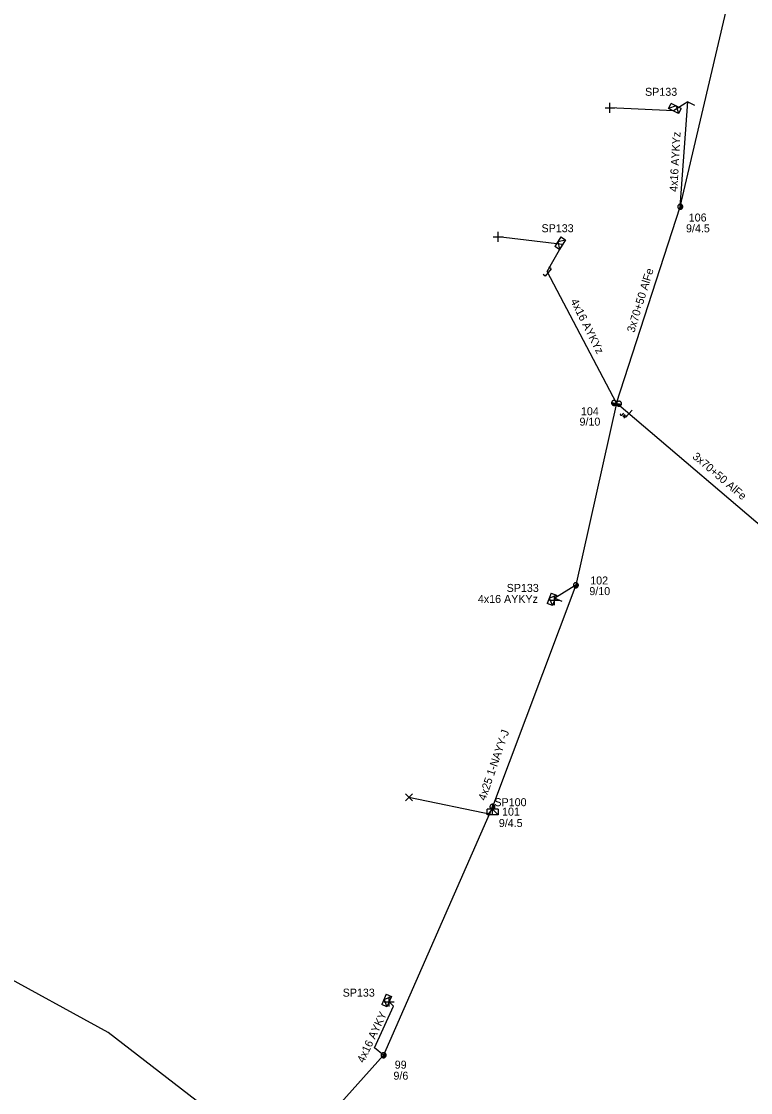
# Model space of a CAD drawing. Extents: x -748492 to -735633, y -1146251 to -1139940.
# Drawn here: x -742193.8 to -742102.6, y -1141068.6 to -1140934.7 of the extents above; entities that cross this region are included whole.
import ezdxf

# ---------------------------------------------------------------- set-up
doc = ezdxf.new("R2010")
doc.units = 0
for name, color, linetype in [('Vrstva 1', 7, 'Continuous'), ('Vrstva 12', 7, 'Continuous'), ('Vrstva 13', 7, 'Continuous'), ('Vrstva 14', 7, 'Continuous'), ('Vrstva 15', 7, 'Continuous'), ('Vrstva 18', 7, 'Continuous'), ('Vrstva 2', 7, 'Continuous'), ('Vrstva 31', 7, 'Continuous'), ('Vrstva 33', 7, 'Continuous'), ('Vrstva 34', 7, 'Continuous'), ('Vrstva 5', 7, 'Continuous'), ('Vrstva 52', 7, 'Continuous'), ('Vrstva 54', 7, 'Continuous'), ('Vrstva 55', 7, 'Continuous'), ('Vrstva 59', 7, 'Continuous'), ('Vrstva 9', 7, 'Continuous')]:
    doc.layers.add(name, color=color, linetype=linetype)

# ---------------------------------------------------------------- blocks, each defined once
blk = doc.blocks.new('NN440')
at = {"layer": 'Vrstva 2'}
for points in [[(0.63, 0), (0.63, 0.06), (0.62, 0.13), (0.6, 0.19), (0.58, 0.25), (0.55, 0.31), (0.51, 0.37), (0.47, 0.42), (0.42, 0.46), (0.37, 0.51), (0.32, 0.54), (0.26, 0.57), (0.2, 0.59), (0.13, 0.61), (0.07, 0.62), (0, 0.63), (-0.06, 0.62), (-0.13, 0.61), (-0.19, 0.59), (-0.26, 0.57), (-0.31, 0.54), (-0.37, 0.51), (-0.42, 0.46), (-0.47, 0.42), (-0.51, 0.37), (-0.54, 0.31), (-0.57, 0.25), (-0.6, 0.19), (-0.62, 0.13), (-0.63, 0.06), (-0.63, 0), (-0.63, -0.07), (-0.62, -0.14), (-0.6, -0.2), (-0.57, -0.26), (-0.54, -0.32), (-0.51, -0.37), (-0.47, -0.43), (-0.42, -0.47), (-0.37, -0.51), (-0.31, -0.55), (-0.26, -0.58), (-0.19, -0.6), (-0.13, -0.62), (-0.06, -0.63), (0, -0.63), (0.07, -0.63), (0.13, -0.62), (0.2, -0.6), (0.26, -0.58), (0.32, -0.55), (0.37, -0.51), (0.42, -0.47), (0.47, -0.43), (0.51, -0.37), (0.55, -0.32), (0.58, -0.26), (0.6, -0.2), (0.62, -0.14), (0.63, -0.07), (0.63, 0)], [(-0.63, 0), (0.63, 0)], [(-0.6, -0.18), (0.57, -0.18)], [(-0.51, -0.32), (0.5, -0.32)], [(-0.37, -0.47), (0.35, -0.47)]]:
    blk.add_lwpolyline(points, dxfattribs=at)
blk = doc.blocks.new('NN450')
at = {"layer": 'Vrstva 2'}
for points in [[(0, 0), (0, 0.07), (-0.01, 0.13), (-0.03, 0.19), (-0.05, 0.25), (-0.08, 0.31), (-0.12, 0.37), (-0.16, 0.42), (-0.21, 0.46), (-0.26, 0.51), (-0.31, 0.54), (-0.37, 0.57), (-0.43, 0.59), (-0.5, 0.61), (-0.56, 0.62), (-0.63, 0.62), (-0.69, 0.62), (-0.75, 0.61), (-0.82, 0.59), (-0.88, 0.57), (-0.94, 0.54), (-0.99, 0.51), (-1.04, 0.46), (-1.09, 0.42), (-1.13, 0.37), (-1.17, 0.31), (-1.2, 0.25), (-1.22, 0.19), (-1.24, 0.13), (-1.25, 0.07), (-1.25, 0), (-1.25, -0.07), (-1.24, -0.13), (-1.22, -0.19), (-1.2, -0.25), (-1.17, -0.31), (-1.13, -0.37), (-1.09, -0.42), (-1.04, -0.46), (-0.99, -0.51), (-0.94, -0.54), (-0.88, -0.57), (-0.82, -0.59), (-0.75, -0.61), (-0.69, -0.62), (-0.62, -0.63), (-0.56, -0.62), (-0.5, -0.61), (-0.43, -0.59), (-0.37, -0.57), (-0.31, -0.54), (-0.26, -0.51), (-0.21, -0.46), (-0.16, -0.42), (-0.12, -0.37), (-0.08, -0.31), (-0.05, -0.25), (-0.03, -0.19), (-0.01, -0.13), (0, -0.07), (0, 0)], [(1.25, 0), (1.25, 0.07), (1.24, 0.13), (1.22, 0.19), (1.2, 0.25), (1.17, 0.31), (1.13, 0.37), (1.09, 0.42), (1.04, 0.46), (0.99, 0.51), (0.94, 0.54), (0.88, 0.57), (0.82, 0.59), (0.75, 0.61), (0.69, 0.62), (0.62, 0.62), (0.56, 0.62), (0.5, 0.61), (0.43, 0.59), (0.37, 0.57), (0.31, 0.54), (0.26, 0.51), (0.21, 0.46), (0.16, 0.42), (0.12, 0.37), (0.08, 0.31), (0.05, 0.25), (0.03, 0.19), (0.01, 0.13), (0, 0.07), (0, 0), (0, -0.07), (0.01, -0.13), (0.03, -0.19), (0.05, -0.25), (0.08, -0.31), (0.12, -0.37), (0.16, -0.42), (0.21, -0.46), (0.26, -0.51), (0.31, -0.54), (0.37, -0.57), (0.43, -0.59), (0.5, -0.61), (0.56, -0.62), (0.63, -0.63), (0.69, -0.62), (0.75, -0.61), (0.82, -0.59), (0.88, -0.57), (0.94, -0.54), (0.99, -0.51), (1.04, -0.46), (1.09, -0.42), (1.13, -0.37), (1.17, -0.31), (1.2, -0.25), (1.22, -0.19), (1.24, -0.13), (1.25, -0.07), (1.25, 0)], [(-1.25, 0), (1.25, 0)], [(-1.23, -0.16), (-0.02, -0.16)], [(-1.16, -0.32), (-0.09, -0.32)], [(-1.03, -0.47), (-0.22, -0.47)], [(0.02, -0.16), (1.23, -0.16)], [(0.09, -0.32), (1.16, -0.32)], [(0.22, -0.47), (1.03, -0.47)]]:
    blk.add_lwpolyline(points, dxfattribs=at)
blk = doc.blocks.new('NN840')
at = {"layer": 'Vrstva 15'}
for points in [[(0, 0.62), (0, -0.63)], [(-0.75, -0.71), (-0.75, -0.66)], [(-0.73, -0.76), (-0.75, -0.71)], [(-0.66, -0.8), (-0.73, -0.76)], [(-0.63, -0.8), (-0.66, -0.8)], [(-0.56, -0.76), (-0.63, -0.8)], [(-0.54, -0.71), (-0.56, -0.76)], [(-0.54, -0.38), (-0.54, -0.71)], [(-0.33, -0.38), (-0.33, -0.8)], [(-0.33, -0.64), (-0.13, -0.38)], [(-0.26, -0.56), (-0.09, -0.8)]]:
    blk.add_lwpolyline(points, dxfattribs=at)
blk = doc.blocks.new('NN800')
at = {"layer": 'Vrstva 1'}
for points in [[(-0.44, 0.44), (0.44, -0.44)], [(-0.44, -0.44), (0.44, 0.44)]]:
    blk.add_lwpolyline(points, dxfattribs=at)
blk = doc.blocks.new('NN630')
at = {"layer": 'Vrstva 9'}
for points in [[(0, -0.7), (-0.7, 0)], [(-0.7, -0.7), (-0.7, 0), (0.7, 0), (0.7, -0.7)], [(-0.7, -0.7), (0.7, -0.7)], [(0, -0.7), (0.7, 0)]]:
    blk.add_lwpolyline(points, dxfattribs=at)
blk = doc.blocks.new('NN510')
at = {"layer": 'Vrstva 2'}
blk.add_lwpolyline([(0, 0), (0, 0.94)], dxfattribs=at)
blk = doc.blocks.new('NN515')
at = {"layer": 'Vrstva 2'}
for points in [[(-0.59, 0.18), (0.59, 0.18)], [(-0.59, 0.18), (-0.59, -0.18)], [(0.59, 0.18), (0.59, -0.18)]]:
    blk.add_lwpolyline(points, dxfattribs=at)

msp = doc.modelspace()

# ---------------------------------------------------------------- linework, layer by layer
at = {"layer": 'Vrstva 1'}
for points in [[(-742119.37, -1140982.42), (-742111.4, -1140957.85), (-742103.89, -1140925.87)], [(-742119.37, -1140982.42), (-742124.46, -1141005.16), (-742134.89, -1141032.84)], [(-742083.15, -1141013.41), (-742097.74, -1141000.81), (-742119.37, -1140982.42)], [(-742134.89, -1141032.84), (-742148.5, -1141063.89), (-742168.47, -1141086.19), (-742199.44, -1141117.05), (-742218.77, -1141135.86), (-742229.52, -1141146.21), (-742241.43, -1141159.17), (-742254.66, -1141174.89)]]:
    msp.add_lwpolyline(points, dxfattribs=at)
at = {"layer": 'Vrstva 5'}
msp.add_lwpolyline([(-742170.12, -1141070.98), (-742182.93, -1141061.07), (-742197.31, -1141053.22), (-742209.46, -1141044.23), (-742214.31, -1141035.2), (-742224.58, -1141026.49), (-742224.37, -1141025.55)], dxfattribs=at)
at = {"layer": 'Vrstva 52'}
for points in [[(-742134.89, -1141033.83), (-742134.89, -1141032.84)], [(-742148.5, -1141063.89), (-742149.63, -1141062.96), (-742147.26, -1141057.78), (-742147.8, -1141057.2)]]:
    msp.add_lwpolyline(points, dxfattribs=at)
at = {"layer": 'Vrstva 54'}
for points in [[(-742111.4, -1140957.85), (-742110.47, -1140944.74), (-742112.23, -1140945.88)], [(-742119.37, -1140982.42), (-742128.05, -1140965.96), (-742126.11, -1140962.59)], [(-742124.46, -1141005.16), (-742127.1, -1141006.79), (-742127.14, -1141007.04)]]:
    msp.add_lwpolyline(points, dxfattribs=at)
at = {"layer": 'Vrstva 59'}
for points in [[(-742112.23, -1140945.88), (-742120.19, -1140945.5)], [(-742126.11, -1140962.59), (-742134.19, -1140961.63)], [(-742134.89, -1141033.83), (-742145.33, -1141031.67)]]:
    msp.add_lwpolyline(points, dxfattribs=at)

# ---------------------------------------------------------------- block references
at = {"layer": 'Vrstva 13'}
for name, p, rotation in [('NN510', (-742110.47, -1140944.74), -115.8116865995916), ('NN515', (-742128.05, -1140965.96), -128.45484009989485), ('NN510', (-742127.1, -1141006.79), -112.48886032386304)]:
    msp.add_blockref(name, p, dxfattribs=dict(at, rotation=rotation))
for name, p, xscale, yscale, rotation in [('NN440', (-742111.4, -1140957.85), 0.5, 0.5000000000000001, 68.52481111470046), ('NN450', (-742119.37, -1140982.42), 0.5000000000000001, 0.5, -8.700469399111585), ('NN440', (-742124.46, -1141005.16), 0.5, 0.5, 69.16064826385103), ('NN440', (-742134.89, -1141032.84), 0.5, 0.5000000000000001, 69.7335436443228), ('NN440', (-742148.5, -1141063.89), 0.49999999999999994, 0.5, 58.60341401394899)]:
    msp.add_blockref(name, p, dxfattribs=dict(at, xscale=xscale, yscale=yscale, rotation=rotation))
at = {"layer": 'Vrstva 18', "rotation": -40.47234195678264}
msp.add_blockref('NN840', (-742117.83, -1140983.73), dxfattribs=at)
at = {"layer": 'Vrstva 31'}
for p, rotation in [((-742112.23, -1140945.88), 152.54142770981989), ((-742126.11, -1140962.59), -122.35290468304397), ((-742127.14, -1141007.04), -110.99658465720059), ((-742134.87, -1141033.83), 180), ((-742147.8, -1141057.2), -113.58703054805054)]:
    msp.add_blockref('NN630', p, dxfattribs=dict(at, rotation=rotation))
at = {"layer": 'Vrstva 34'}
for p, rotation in [((-742120.19, -1140945.5), 44.99999995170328), ((-742134.19, -1140961.63), 44.99999995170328), ((-742127.14, -1141007.04), 45), ((-742147.8, -1141057.2), 45)]:
    msp.add_blockref('NN800', p, dxfattribs=dict(at, rotation=rotation))
msp.add_blockref('NN800', (-742145.33, -1141031.67), dxfattribs=at)

# ---------------------------------------------------------------- texts
at = {"layer": 'Vrstva 12'}
msp.add_text('9/4.5', height=1, dxfattribs=at).set_placement((-742110.68, -1140961.05))
for s, rotation, p in [('9/10', 359.99, (-742124, -1140985.21)), ('9/10', 0.02, (-742122.77, -1141006.39)), ('9/4.5', 0.037, (-742134.09, -1141035.37)), ('9/6', 0.042, (-742147.27, -1141066.95))]:
    msp.add_text(s, height=1, rotation=rotation, dxfattribs=at).set_placement(p)
at = {"layer": 'Vrstva 14'}
for s, rotation, p in [('106', 0.005, (-742110.34, -1140959.7)), ('104', 359.962, (-742123.82, -1140983.91)), ('102', 0.014, (-742122.66, -1141005.06)), ('101', 0.032, (-742133.69, -1141033.95)), ('99', 0.027, (-742147.11, -1141065.57))]:
    msp.add_text(s, height=1, rotation=rotation, dxfattribs=at).set_placement(p)
at = {"layer": 'Vrstva 2'}
for rotation, p in [(72.897, (-742117.15, -1140973.65)), (319.695, (-742109.96, -1140989.21))]:
    msp.add_text('3x70+50 AlFe', height=1, rotation=rotation, dxfattribs=at).set_placement(p)
at = {"layer": 'Vrstva 33'}
for rotation, p in [(0.002, (-742115.8, -1140943.99)), (0.036, (-742128.75, -1140961.04)), (359.992, (-742133.11, -1141005.99))]:
    msp.add_text('SP133', height=1, rotation=rotation, dxfattribs=at).set_placement(p)
for s, p in [('SP100', (-742134.64, -1141032.77)), ('SP133', (-742153.62, -1141056.57))]:
    msp.add_text(s, height=1, dxfattribs=at).set_placement(p)
at = {"layer": 'Vrstva 54'}
for s, rotation, p in [('4x25 1-NAYY-J', 71.037, (-742135.77, -1141032.14)), ('4x16 AYKY', 64.837, (-742150.98, -1141064.93))]:
    msp.add_text(s, height=1, rotation=rotation, dxfattribs=at).set_placement(p)
at = {"layer": 'Vrstva 55'}
for rotation, p in [(86.82, (-742111.77, -1140956.01)), (296.653, (-742125.16, -1140969.65)), (0.012, (-742136.71, -1141007.37))]:
    msp.add_text('4x16 AYKYz', height=1, rotation=rotation, dxfattribs=at).set_placement(p)

doc.saveas('drawing.dxf')
